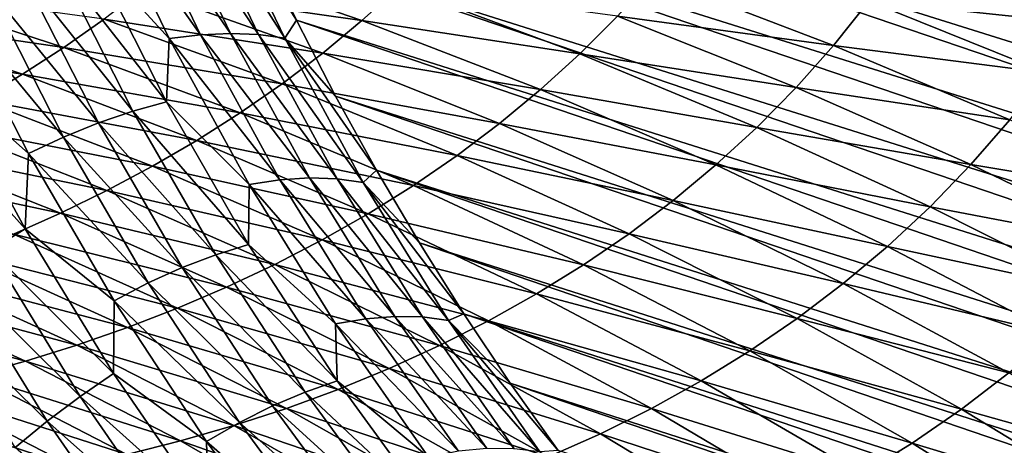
# Model space of a CAD drawing. Header units: metres. Extents: x -46 to 104, y -30 to 30.
# Tile 574 of 656: x 76.23 to 79.25, y -4.54 to -3.24. Entities that reach past the tile are written whole.
import ezdxf

# ---------------------------------------------------------------- set-up
doc = ezdxf.new("R2010")
doc.units = ezdxf.units.M
doc.layers.add('solid_26_000_502_XXX', color=7, linetype='CONTINUOUS')

msp = doc.modelspace()

# ---------------------------------------------------------------- linework, layer by layer
at = {"layer": 'solid_26_000_502_XXX'}
for points in [[(76.200562, -0.699247, 287.999847), (84.380432, -3.198432, 300.333527), (84.442299, -3.477107, 300.234985)], [(76.261185, -0.968341, 287.904083), (76.200562, -0.699247, 287.999847), (84.442299, -3.477107, 300.234985)], [(76.261185, -0.968341, 287.904083), (84.442299, -3.477107, 300.234985), (84.510521, -3.752856, 300.132477)], [(76.328026, -1.234541, 287.804413), (76.261185, -0.968341, 287.904083), (84.510521, -3.752856, 300.132477)], [(76.328026, -1.234541, 287.804413), (84.510521, -3.752856, 300.132477), (84.585045, -4.025484, 300.026093)], [(76.401031, -1.497653, 287.700989), (76.328026, -1.234541, 287.804413), (84.585045, -4.025484, 300.026093)], [(76.401031, -1.497653, 287.700989), (84.585045, -4.025484, 300.026093), (84.665817, -4.294798, 299.915894)], [(76.480164, -1.757486, 287.593811), (76.401031, -1.497653, 287.700989), (84.665817, -4.294798, 299.915894)], [(76.480164, -1.757486, 287.593811), (84.665817, -4.294798, 299.915894), (84.752777, -4.560607, 299.801971)], [(76.565346, -2.013851, 287.482971), (76.480164, -1.757486, 287.593811), (84.752777, -4.560607, 299.801971)], [(76.565346, -2.013851, 287.482971), (84.752777, -4.560607, 299.801971), (84.845871, -4.822723, 299.684387)], [(76.656532, -2.266561, 287.368591), (76.565346, -2.013851, 287.482971), (84.845871, -4.822723, 299.684387)], [(76.656532, -2.266561, 287.368591), (84.845871, -4.822723, 299.684387), (84.94503, -5.080961, 299.563232)], [(76.753639, -2.515433, 287.250732), (76.656532, -2.266561, 287.368591), (84.94503, -5.080961, 299.563232)], [(76.753639, -2.515433, 287.250732), (84.94503, -5.080961, 299.563232), (85.050186, -5.335137, 299.438599)], [(76.856613, -2.760286, 287.129456), (76.753639, -2.515433, 287.250732), (85.050186, -5.335137, 299.438599)], [(76.856613, -2.760286, 287.129456), (85.050186, -5.335137, 299.438599), (85.161263, -5.585072, 299.310577)], [(76.96537, -3.00094, 287.004913), (76.856613, -2.760286, 287.129456), (85.161263, -5.585072, 299.310577)], [(76.451653, -3.032249, 286.450928), (76.467735, -2.829969, 286.622345), (76.690826, -3.2933, 286.372742)], [(76.467735, -2.829969, 286.622345), (76.565239, -2.820176, 286.703156), (76.786934, -3.281316, 286.454956)], [(76.690826, -3.2933, 286.372742), (76.467735, -2.829969, 286.622345), (76.786934, -3.281316, 286.454956)], [(76.565239, -2.820176, 286.703156), (76.657646, -2.81762, 286.790161), (76.878265, -3.277084, 286.54306)], [(76.786934, -3.281316, 286.454956), (76.565239, -2.820176, 286.703156), (76.878265, -3.277084, 286.54306)], [(76.657646, -2.81762, 286.790161), (76.744354, -2.822493, 286.88266), (76.964256, -3.280826, 286.636322)], [(76.878265, -3.277084, 286.54306), (76.657646, -2.81762, 286.790161), (76.964256, -3.280826, 286.636322)], [(76.744354, -2.822493, 286.88266), (76.824684, -2.8346, 286.980133), (77.044205, -3.292339, 286.734161)], [(76.964256, -3.280826, 286.636322), (76.744354, -2.822493, 286.88266), (77.044205, -3.292339, 286.734161)], [(76.824684, -2.8346, 286.980133), (76.96537, -3.00094, 287.004913), (77.079834, -3.237222, 286.877106)], [(77.044205, -3.292339, 286.734161), (76.824684, -2.8346, 286.980133), (77.079834, -3.237222, 286.877106)], [(76.96537, -3.00094, 287.004913), (85.161263, -5.585072, 299.310577), (85.278175, -5.830588, 299.17923)], [(77.079834, -3.237222, 286.877106), (76.96537, -3.00094, 287.004913), (85.278175, -5.830588, 299.17923)], [(76.346878, -3.057598, 286.383392), (76.451653, -3.032249, 286.450928), (76.682205, -3.486426, 286.197784)], [(76.682205, -3.486426, 286.197784), (76.451653, -3.032249, 286.450928), (76.690826, -3.2933, 286.372742)], [(78.934891, -3.03681, 301.717834), (78.832779, -3.17873, 301.60199), (79.483284, -3.246718, 301.856201)], [(78.934891, -3.03681, 301.717834), (79.483284, -3.246718, 301.856201), (79.582558, -3.088034, 301.978607)], [(76.239349, -3.090132, 286.323486), (76.346878, -3.057598, 286.383392), (76.579506, -3.51485, 286.128174)], [(76.579506, -3.51485, 286.128174), (76.346878, -3.057598, 286.383392), (76.682205, -3.486426, 286.197784)], [(76.725937, -3.046857, 300.988586), (76.61087, -3.142394, 300.888885), (77.280785, -3.238176, 301.006287)], [(76.725937, -3.046857, 300.988586), (77.280785, -3.238176, 301.006287), (77.396339, -3.133691, 301.113342)], [(76.129807, -3.129516, 286.271667), (76.239349, -3.090132, 286.323486), (76.474373, -3.550911, 286.065857)], [(76.474373, -3.550911, 286.065857), (76.239349, -3.090132, 286.323486), (76.579506, -3.51485, 286.128174)], [(78.173157, -3.102889, 301.389465), (78.06324, -3.224309, 301.277435), (78.724281, -3.314063, 301.482452)], [(78.173157, -3.102889, 301.389465), (78.724281, -3.314063, 301.482452), (78.832779, -3.17873, 301.60199)], [(76.019043, -3.175488, 286.228302), (76.129807, -3.129516, 286.271667), (76.367516, -3.594242, 286.011353)], [(76.367516, -3.594242, 286.011353), (76.129807, -3.129516, 286.271667), (76.474373, -3.550911, 286.065857)], [(77.396339, -3.133691, 301.113342), (77.280785, -3.238176, 301.006287), (77.94783, -3.339803, 301.162598)], [(77.396339, -3.133691, 301.113342), (77.94783, -3.339803, 301.162598), (78.06324, -3.224309, 301.277435)], [(75.822487, -3.14149, 300.713165), (75.701172, -3.222479, 300.616486), (76.368431, -3.320158, 300.683807)], [(75.822487, -3.14149, 300.713165), (76.368431, -3.320158, 300.683807), (76.491615, -3.233485, 300.787231)], [(76.61087, -3.142394, 300.888885), (76.491615, -3.233485, 300.787231), (77.160576, -3.337489, 300.897125)], [(76.61087, -3.142394, 300.888885), (77.160576, -3.337489, 300.897125), (77.280785, -3.238176, 301.006287)], [(76.000046, -3.414107, 286.091522), (76.019043, -3.175488, 286.228302), (76.259697, -3.644552, 285.965027)], [(76.259697, -3.644552, 285.965027), (76.019043, -3.175488, 286.228302), (76.367516, -3.594242, 286.011353)], [(78.832779, -3.17873, 301.60199), (78.724281, -3.314063, 301.482452), (79.377029, -3.398146, 301.729401)], [(78.832779, -3.17873, 301.60199), (79.377029, -3.398146, 301.729401), (79.483284, -3.246718, 301.856201)], [(75.701172, -3.222479, 300.616486), (75.576576, -3.299735, 300.518188), (76.241608, -3.402451, 300.578766)], [(75.701172, -3.222479, 300.616486), (76.241608, -3.402451, 300.578766), (76.368431, -3.320158, 300.683807)], [(78.06324, -3.224309, 301.277435), (77.94783, -3.339803, 301.162598), (78.609741, -3.442719, 301.359589)], [(78.06324, -3.224309, 301.277435), (78.609741, -3.442719, 301.359589), (78.724281, -3.314063, 301.482452)], [(76.491615, -3.233485, 300.787231), (76.368431, -3.320158, 300.683807), (77.036018, -3.431655, 300.786011)], [(76.491615, -3.233485, 300.787231), (77.036018, -3.431655, 300.786011), (77.160576, -3.337489, 300.897125)], [(77.044205, -3.292339, 286.734161), (77.079834, -3.237222, 286.877106), (77.199921, -3.468959, 286.746216)], [(77.079834, -3.237222, 286.877106), (85.278175, -5.830588, 299.17923), (85.400848, -6.071513, 299.044678)], [(77.199921, -3.468959, 286.746216), (77.079834, -3.237222, 286.877106), (85.400848, -6.071513, 299.044678)], [(77.280785, -3.238176, 301.006287), (77.160576, -3.337489, 300.897125), (77.827278, -3.449358, 301.045288)], [(77.280785, -3.238176, 301.006287), (77.827278, -3.449358, 301.045288), (77.94783, -3.339803, 301.162598)], [(76.690826, -3.2933, 286.372742), (76.786934, -3.281316, 286.454956), (77.029709, -3.725096, 286.195129)], [(76.786934, -3.281316, 286.454956), (76.878265, -3.277084, 286.54306), (77.119873, -3.719287, 286.284363)], [(77.029709, -3.725096, 286.195129), (76.786934, -3.281316, 286.454956), (77.119873, -3.719287, 286.284363)], [(76.878265, -3.277084, 286.54306), (76.964256, -3.280826, 286.636322), (77.205078, -3.721961, 286.378387)], [(77.119873, -3.719287, 286.284363), (76.878265, -3.277084, 286.54306), (77.205078, -3.721961, 286.378387)], [(76.964256, -3.280826, 286.636322), (77.044205, -3.292339, 286.734161), (77.284615, -3.732916, 286.476624)], [(77.205078, -3.721961, 286.378387), (76.964256, -3.280826, 286.636322), (77.284615, -3.732916, 286.476624)], [(75.576576, -3.299735, 300.518188), (76.111404, -3.480411, 300.47226), (76.241608, -3.402451, 300.578766)], [(76.682205, -3.486426, 286.197784), (76.690826, -3.2933, 286.372742), (76.935127, -3.739146, 286.11142)], [(76.935127, -3.739146, 286.11142), (76.690826, -3.2933, 286.372742), (77.029709, -3.725096, 286.195129)], [(77.044205, -3.292339, 286.734161), (77.199921, -3.468959, 286.746216), (77.325546, -3.695983, 286.612274)], [(77.284615, -3.732916, 286.476624), (77.044205, -3.292339, 286.734161), (77.325546, -3.695983, 286.612274)], [(78.724281, -3.314063, 301.482452), (78.609741, -3.442719, 301.359589), (79.264137, -3.542167, 301.598572)], [(78.724281, -3.314063, 301.482452), (79.264137, -3.542167, 301.598572), (79.377029, -3.398146, 301.729401)], [(76.368431, -3.320158, 300.683807), (76.241608, -3.402451, 300.578766), (76.907417, -3.520719, 300.673218)], [(76.368431, -3.320158, 300.683807), (76.907417, -3.520719, 300.673218), (77.036018, -3.431655, 300.786011)], [(77.160576, -3.337489, 300.897125), (77.036018, -3.431655, 300.786011), (77.701912, -3.552986, 300.925812)], [(77.160576, -3.337489, 300.897125), (77.701912, -3.552986, 300.925812), (77.827278, -3.449358, 301.045288)], [(77.94783, -3.339803, 301.162598), (77.827278, -3.449358, 301.045288), (78.489517, -3.564649, 301.233826)], [(77.94783, -3.339803, 301.162598), (78.489517, -3.564649, 301.233826), (78.609741, -3.442719, 301.359589)], [(76.241608, -3.402451, 300.578766), (76.111404, -3.480411, 300.47226), (76.775063, -3.604737, 300.558929)], [(76.241608, -3.402451, 300.578766), (76.775063, -3.604737, 300.558929), (76.907417, -3.520719, 300.673218)], [(75.890503, -3.474179, 286.064606), (76.000046, -3.414107, 286.091522), (76.249512, -3.875592, 285.823456)], [(76.249512, -3.875592, 285.823456), (76.000046, -3.414107, 286.091522), (76.259697, -3.644552, 285.965027)], [(77.036018, -3.431655, 300.786011), (76.907417, -3.520719, 300.673218), (77.572044, -3.650727, 300.804443)], [(77.036018, -3.431655, 300.786011), (77.572044, -3.650727, 300.804443), (77.701912, -3.552986, 300.925812)], [(77.827278, -3.449358, 301.045288), (77.701912, -3.552986, 300.925812), (78.363968, -3.67984, 301.105469)], [(77.827278, -3.449358, 301.045288), (78.363968, -3.67984, 301.105469), (78.489517, -3.564649, 301.233826)], [(78.609741, -3.442719, 301.359589), (78.489517, -3.564649, 301.233826), (79.144989, -3.67868, 301.464233)], [(78.609741, -3.442719, 301.359589), (79.144989, -3.67868, 301.464233), (79.264137, -3.542167, 301.598572)], [(76.143463, -3.940518, 285.793091), (75.890503, -3.474179, 286.064606), (76.249512, -3.875592, 285.823456)], [(76.111404, -3.480411, 300.47226), (75.978073, -3.554094, 300.364471), (76.639229, -3.68378, 300.443359)], [(76.111404, -3.480411, 300.47226), (76.639229, -3.68378, 300.443359), (76.775063, -3.604737, 300.558929)], [(76.579506, -3.51485, 286.128174), (76.682205, -3.486426, 286.197784), (76.933395, -3.922891, 285.93338)], [(76.933395, -3.922891, 285.93338), (76.682205, -3.486426, 286.197784), (76.935127, -3.739146, 286.11142)], [(77.199921, -3.468959, 286.746216), (85.400848, -6.071513, 299.044678), (85.529198, -6.307675, 298.907013)], [(77.325546, -3.695983, 286.612274), (77.199921, -3.468959, 286.746216), (85.529198, -6.307675, 298.907013)], [(76.474373, -3.550911, 286.065857), (76.579506, -3.51485, 286.128174), (76.832954, -3.954206, 285.861572)], [(76.832954, -3.954206, 285.861572), (76.579506, -3.51485, 286.128174), (76.933395, -3.922891, 285.93338)], [(76.907417, -3.520719, 300.673218), (76.775063, -3.604737, 300.558929), (77.438011, -3.742639, 300.681458)], [(76.907417, -3.520719, 300.673218), (77.438011, -3.742639, 300.681458), (77.572044, -3.650727, 300.804443)], [(75.978073, -3.554094, 300.364471), (75.841873, -3.62356, 300.255463), (76.500191, -3.757927, 300.32663)], [(75.978073, -3.554094, 300.364471), (76.500191, -3.757927, 300.32663), (76.639229, -3.68378, 300.443359)], [(76.367516, -3.594242, 286.011353), (76.474373, -3.550911, 286.065857), (76.730423, -3.993582, 285.796783)], [(76.730423, -3.993582, 285.796783), (76.474373, -3.550911, 286.065857), (76.832954, -3.954206, 285.861572)], [(77.701912, -3.552986, 300.925812), (77.572044, -3.650727, 300.804443), (78.233429, -3.788312, 300.974915)], [(77.701912, -3.552986, 300.925812), (78.233429, -3.788312, 300.974915), (78.363968, -3.67984, 301.105469)], [(79.264137, -3.542167, 301.598572), (79.144989, -3.67868, 301.464233), (79.791306, -3.786592, 301.737579)], [(78.489517, -3.564649, 301.233826), (78.363968, -3.67984, 301.105469), (79.019958, -3.807632, 301.326813)], [(78.489517, -3.564649, 301.233826), (79.019958, -3.807632, 301.326813), (79.144989, -3.67868, 301.464233)], [(76.259697, -3.644552, 285.965027), (76.367516, -3.594242, 286.011353), (76.626465, -4.040621, 285.739471)], [(76.626465, -4.040621, 285.739471), (76.367516, -3.594242, 286.011353), (76.730423, -3.993582, 285.796783)], [(76.775063, -3.604737, 300.558929), (76.639229, -3.68378, 300.443359), (77.30011, -3.828799, 300.557068)], [(76.775063, -3.604737, 300.558929), (77.30011, -3.828799, 300.557068), (77.438011, -3.742639, 300.681458)], [(75.841873, -3.62356, 300.255463), (75.703026, -3.688874, 300.145447), (76.358223, -3.827266, 300.208954)], [(75.841873, -3.62356, 300.255463), (76.358223, -3.827266, 300.208954), (76.500191, -3.757927, 300.32663)], [(76.249512, -3.875592, 285.823456), (76.259697, -3.644552, 285.965027), (76.521851, -4.095007, 285.690063)], [(76.521851, -4.095007, 285.690063), (76.259697, -3.644552, 285.965027), (76.626465, -4.040621, 285.739471)], [(77.572044, -3.650727, 300.804443), (77.438011, -3.742639, 300.681458), (78.098259, -3.890116, 300.842499)], [(77.572044, -3.650727, 300.804443), (78.098259, -3.890116, 300.842499), (78.233429, -3.788312, 300.974915)], [(75.703026, -3.688874, 300.145447), (76.213562, -3.891886, 300.090485), (76.358223, -3.827266, 300.208954)], [(76.639229, -3.68378, 300.443359), (76.500191, -3.757927, 300.32663), (77.158638, -3.909302, 300.431549)], [(76.639229, -3.68378, 300.443359), (77.158638, -3.909302, 300.431549), (77.30011, -3.828799, 300.557068)], [(77.284615, -3.732916, 286.476624), (77.325546, -3.695983, 286.612274), (77.456612, -3.918128, 286.475403)], [(77.325546, -3.695983, 286.612274), (85.529198, -6.307675, 298.907013), (85.663124, -6.538907, 298.766327)], [(77.456612, -3.918128, 286.475403), (77.325546, -3.695983, 286.612274), (85.663124, -6.538907, 298.766327)], [(78.363968, -3.67984, 301.105469), (78.233429, -3.788312, 300.974915), (78.889412, -3.929009, 301.186707)], [(78.363968, -3.67984, 301.105469), (78.889412, -3.929009, 301.186707), (79.019958, -3.807632, 301.326813)], [(79.144989, -3.67868, 301.464233), (79.019958, -3.807632, 301.326813), (79.667564, -3.931562, 301.591095)], [(79.144989, -3.67868, 301.464233), (79.667564, -3.931562, 301.591095), (79.791306, -3.786592, 301.737579)], [(76.935127, -3.739146, 286.11142), (77.029709, -3.725096, 286.195129), (77.2929, -4.150308, 285.924347)], [(77.029709, -3.725096, 286.195129), (77.119873, -3.719287, 286.284363), (77.381798, -4.143025, 286.014801)], [(77.2929, -4.150308, 285.924347), (77.029709, -3.725096, 286.195129), (77.381798, -4.143025, 286.014801)], [(77.119873, -3.719287, 286.284363), (77.205078, -3.721961, 286.378387), (77.466164, -4.144701, 286.109619)], [(77.381798, -4.143025, 286.014801), (77.119873, -3.719287, 286.284363), (77.466164, -4.144701, 286.109619)], [(77.205078, -3.721961, 286.378387), (77.284615, -3.732916, 286.476624), (77.54525, -4.155133, 286.208252)], [(77.466164, -4.144701, 286.109619), (77.205078, -3.721961, 286.378387), (77.54525, -4.155133, 286.208252)], [(77.284615, -3.732916, 286.476624), (77.456612, -3.918128, 286.475403), (77.593025, -4.135234, 286.335693)], [(77.54525, -4.155133, 286.208252), (77.284615, -3.732916, 286.476624), (77.593025, -4.135234, 286.335693)], [(76.500191, -3.757927, 300.32663), (76.358223, -3.827266, 300.208954), (77.013901, -3.98425, 300.305054)], [(76.500191, -3.757927, 300.32663), (77.013901, -3.98425, 300.305054), (77.158638, -3.909302, 300.431549)], [(76.933395, -3.922891, 285.93338), (76.935127, -3.739146, 286.11142), (77.199966, -4.166288, 285.839081)], [(77.199966, -4.166288, 285.839081), (76.935127, -3.739146, 286.11142), (77.2929, -4.150308, 285.924347)], [(77.438011, -3.742639, 300.681458), (77.30011, -3.828799, 300.557068), (77.958794, -3.985327, 300.708496)], [(77.438011, -3.742639, 300.681458), (77.958794, -3.985327, 300.708496), (78.098259, -3.890116, 300.842499)], [(78.233429, -3.788312, 300.974915), (78.098259, -3.890116, 300.842499), (78.753723, -4.04284, 301.044312)], [(78.233429, -3.788312, 300.974915), (78.753723, -4.04284, 301.044312), (78.889412, -3.929009, 301.186707)], [(76.358223, -3.827266, 300.208954), (76.213562, -3.891886, 300.090485), (76.866165, -4.053757, 300.177826)], [(76.358223, -3.827266, 300.208954), (76.866165, -4.053757, 300.177826), (77.013901, -3.98425, 300.305054)], [(79.019958, -3.807632, 301.326813), (78.889412, -3.929009, 301.186707), (79.537743, -4.068103, 301.441315)], [(79.019958, -3.807632, 301.326813), (79.537743, -4.068103, 301.441315), (79.667564, -3.931562, 301.591095)], [(77.30011, -3.828799, 300.557068), (77.158638, -3.909302, 300.431549), (77.815353, -4.074042, 300.573181)], [(77.30011, -3.828799, 300.557068), (77.815353, -4.074042, 300.573181), (77.958794, -3.985327, 300.708496)], [(76.143463, -3.940518, 285.793091), (76.249512, -3.875592, 285.823456), (76.52002, -4.318135, 285.544067)], [(76.52002, -4.318135, 285.544067), (76.249512, -3.875592, 285.823456), (76.521851, -4.095007, 285.690063)], [(76.213562, -3.891886, 300.090485), (76.066452, -3.951885, 299.971283), (76.715698, -4.117942, 300.050018)], [(76.213562, -3.891886, 300.090485), (76.715698, -4.117942, 300.050018), (76.866165, -4.053757, 300.177826)], [(77.158638, -3.909302, 300.431549), (77.013901, -3.98425, 300.305054), (77.668266, -4.156376, 300.436859)], [(77.158638, -3.909302, 300.431549), (77.668266, -4.156376, 300.436859), (77.815353, -4.074042, 300.573181)], [(77.456612, -3.918128, 286.475403), (85.663124, -6.538907, 298.766327), (85.802536, -6.765045, 298.622711)], [(77.593025, -4.135234, 286.335693), (77.456612, -3.918128, 286.475403), (85.802536, -6.765045, 298.622711)], [(78.098259, -3.890116, 300.842499), (77.958794, -3.985327, 300.708496), (78.613258, -4.149186, 300.900055)], [(78.098259, -3.890116, 300.842499), (78.613258, -4.149186, 300.900055), (78.753723, -4.04284, 301.044312)], [(76.038879, -4.011321, 285.771637), (76.143463, -3.940518, 285.793091), (76.41774, -4.387609, 285.510132)], [(76.41774, -4.387609, 285.510132), (76.143463, -3.940518, 285.793091), (76.52002, -4.318135, 285.544067)], [(76.832954, -3.954206, 285.861572), (76.933395, -3.922891, 285.93338), (77.204559, -4.340476, 285.658386)], [(77.204559, -4.340476, 285.658386), (76.933395, -3.922891, 285.93338), (77.199966, -4.166288, 285.839081)], [(78.889412, -3.929009, 301.186707), (78.753723, -4.04284, 301.044312), (79.402222, -4.196202, 301.288727)], [(78.889412, -3.929009, 301.186707), (79.402222, -4.196202, 301.288727), (79.537743, -4.068103, 301.441315)], [(76.066452, -3.951885, 299.971283), (75.917137, -4.007358, 299.851532), (76.562752, -4.17693, 299.921753)], [(76.066452, -3.951885, 299.971283), (76.562752, -4.17693, 299.921753), (76.715698, -4.117942, 300.050018)], [(76.730423, -3.993582, 285.796783), (76.832954, -3.954206, 285.861572), (77.106544, -4.374485, 285.584351)], [(77.106544, -4.374485, 285.584351), (76.832954, -3.954206, 285.861572), (77.204559, -4.340476, 285.658386)], [(75.917137, -4.007358, 299.851532), (75.765823, -4.058402, 299.731354), (76.407578, -4.230848, 299.793243)], [(75.917137, -4.007358, 299.851532), (76.407578, -4.230848, 299.793243), (76.562752, -4.17693, 299.921753)], [(76.626465, -4.040621, 285.739471), (76.730423, -3.993582, 285.796783), (77.006798, -4.416948, 285.516968)], [(77.006798, -4.416948, 285.516968), (76.730423, -3.993582, 285.796783), (77.106544, -4.374485, 285.584351)], [(77.013901, -3.98425, 300.305054), (76.866165, -4.053757, 300.177826), (77.51783, -4.232459, 300.299774)], [(77.013901, -3.98425, 300.305054), (77.51783, -4.232459, 300.299774), (77.668266, -4.156376, 300.436859)], [(77.958794, -3.985327, 300.708496), (77.815353, -4.074042, 300.573181), (78.468376, -4.248137, 300.754242)], [(77.958794, -3.985327, 300.708496), (78.468376, -4.248137, 300.754242), (78.613258, -4.149186, 300.900055)], [(75.936485, -4.087475, 285.759247), (76.038879, -4.011321, 285.771637), (76.317154, -4.463222, 285.484894)], [(76.317154, -4.463222, 285.484894), (76.038879, -4.011321, 285.771637), (76.41774, -4.387609, 285.510132)], [(75.765823, -4.058402, 299.731354), (75.612724, -4.105114, 299.610779), (76.250397, -4.279822, 299.664551)], [(75.765823, -4.058402, 299.731354), (76.250397, -4.279822, 299.664551), (76.407578, -4.230848, 299.793243)], [(76.521851, -4.095007, 285.690063), (76.626465, -4.040621, 285.739471), (76.905968, -4.467443, 285.456757)], [(76.905968, -4.467443, 285.456757), (76.626465, -4.040621, 285.739471), (77.006798, -4.416948, 285.516968)], [(76.866165, -4.053757, 300.177826), (76.715698, -4.117942, 300.050018), (77.364349, -4.30243, 300.16214)], [(76.866165, -4.053757, 300.177826), (77.364349, -4.30243, 300.16214), (77.51783, -4.232459, 300.299774)], [(78.753723, -4.04284, 301.044312), (78.613258, -4.149186, 300.900055), (79.261406, -4.315893, 301.133789)], [(78.753723, -4.04284, 301.044312), (79.261406, -4.315893, 301.133789), (79.402222, -4.196202, 301.288727)], [(76.218956, -4.544411, 285.468536), (75.936485, -4.087475, 285.759247), (76.317154, -4.463222, 285.484894)], [(76.52002, -4.318135, 285.544067), (76.521851, -4.095007, 285.690063), (76.804787, -4.525625, 285.404144)], [(76.804787, -4.525625, 285.404144), (76.521851, -4.095007, 285.690063), (76.905968, -4.467443, 285.456757)], [(77.815353, -4.074042, 300.573181), (77.668266, -4.156376, 300.436859), (78.319427, -4.339811, 300.607239)], [(77.815353, -4.074042, 300.573181), (78.319427, -4.339811, 300.607239), (78.468376, -4.248137, 300.754242)], [(75.612724, -4.105114, 299.610779), (76.091431, -4.32398, 299.535828), (76.250397, -4.279822, 299.664551)], [(76.715698, -4.117942, 300.050018), (76.562752, -4.17693, 299.921753), (77.208099, -4.366439, 300.024139)], [(76.715698, -4.117942, 300.050018), (77.208099, -4.366439, 300.024139), (77.364349, -4.30243, 300.16214)], [(77.199966, -4.166288, 285.839081), (77.2929, -4.150308, 285.924347), (77.57579, -4.555793, 285.643372)], [(77.2929, -4.150308, 285.924347), (77.381798, -4.143025, 286.014801), (77.663338, -4.547146, 285.735046)], [(77.57579, -4.555793, 285.643372), (77.2929, -4.150308, 285.924347), (77.663338, -4.547146, 285.735046)], [(77.381798, -4.143025, 286.014801), (77.466164, -4.144701, 286.109619), (77.746796, -4.547897, 285.830688)], [(77.663338, -4.547146, 285.735046), (77.381798, -4.143025, 286.014801), (77.746796, -4.547897, 285.830688)], [(77.466164, -4.144701, 286.109619), (77.54525, -4.155133, 286.208252), (77.825409, -4.557845, 285.929779)], [(77.746796, -4.547897, 285.830688), (77.466164, -4.144701, 286.109619), (77.825409, -4.557845, 285.929779)], [(77.668266, -4.156376, 300.436859), (77.51783, -4.232459, 300.299774), (78.16674, -4.424345, 300.45932)], [(77.54525, -4.155133, 286.208252), (77.593025, -4.135234, 286.335693), (77.734688, -4.347141, 286.193268)], [(77.54525, -4.155133, 286.208252), (77.734688, -4.347141, 286.193268), (77.8815, -4.553697, 286.048187)], [(77.825409, -4.557845, 285.929779), (77.54525, -4.155133, 286.208252), (77.8815, -4.553697, 286.048187)], [(77.593025, -4.135234, 286.335693), (85.802536, -6.765045, 298.622711), (85.947342, -6.985929, 298.476288)], [(77.734688, -4.347141, 286.193268), (77.593025, -4.135234, 286.335693), (85.947342, -6.985929, 298.476288)], [(77.668266, -4.156376, 300.436859), (78.16674, -4.424345, 300.45932), (78.319427, -4.339811, 300.607239)], [(78.613258, -4.149186, 300.900055), (78.468376, -4.248137, 300.754242), (79.115677, -4.427247, 300.976929)], [(78.613258, -4.149186, 300.900055), (79.115677, -4.427247, 300.976929), (79.261406, -4.315893, 301.133789)], [(76.562752, -4.17693, 299.921753), (76.407578, -4.230848, 299.793243), (77.049339, -4.424639, 299.885986)], [(76.562752, -4.17693, 299.921753), (77.049339, -4.424639, 299.885986), (77.208099, -4.366439, 300.024139)], [(77.484619, -4.573559, 285.556488), (77.199966, -4.166288, 285.839081), (77.57579, -4.555793, 285.643372)], [(77.204559, -4.340476, 285.658386), (77.199966, -4.166288, 285.839081), (77.484619, -4.573559, 285.556488)], [(76.407578, -4.230848, 299.793243), (76.250397, -4.279822, 299.664551), (76.888336, -4.477188, 299.747833)], [(76.407578, -4.230848, 299.793243), (76.888336, -4.477188, 299.747833), (77.049339, -4.424639, 299.885986)], [(77.51783, -4.232459, 300.299774), (77.364349, -4.30243, 300.16214), (78.010651, -4.501893, 300.310791)], [(77.51783, -4.232459, 300.299774), (78.010651, -4.501893, 300.310791), (78.16674, -4.424345, 300.45932)], [(78.468376, -4.248137, 300.754242), (78.319427, -4.339811, 300.607239), (78.965416, -4.53037, 300.818573)], [(78.468376, -4.248137, 300.754242), (78.965416, -4.53037, 300.818573), (79.115677, -4.427247, 300.976929)], [(76.250397, -4.279822, 299.664551), (76.091431, -4.32398, 299.535828), (76.725327, -4.524244, 299.609802)], [(76.250397, -4.279822, 299.664551), (76.725327, -4.524244, 299.609802), (76.888336, -4.477188, 299.747833)], [(77.364349, -4.30243, 300.16214), (77.208099, -4.366439, 300.024139), (77.851456, -4.572624, 300.161926)], [(77.364349, -4.30243, 300.16214), (77.851456, -4.572624, 300.161926), (78.010651, -4.501893, 300.310791)], [(76.091431, -4.32398, 299.535828), (75.930893, -4.363445, 299.407166), (76.560539, -4.565964, 299.472076)], [(76.091431, -4.32398, 299.535828), (76.560539, -4.565964, 299.472076), (76.725327, -4.524244, 299.609802)], [(76.41774, -4.387609, 285.510132), (76.52002, -4.318135, 285.544067), (76.810829, -4.740551, 285.25415)], [(76.810829, -4.740551, 285.25415), (76.52002, -4.318135, 285.544067), (76.804787, -4.525625, 285.404144)], [(78.319427, -4.339811, 300.607239), (78.16674, -4.424345, 300.45932), (78.810989, -4.625399, 300.659088)], [(78.319427, -4.339811, 300.607239), (78.810989, -4.625399, 300.659088), (78.965416, -4.53037, 300.818573)], [(79.261406, -4.315893, 301.133789), (79.115677, -4.427247, 300.976929), (79.755127, -4.606744, 301.243103)], [(75.930893, -4.363445, 299.407166), (75.768982, -4.398339, 299.278625), (76.394196, -4.602506, 299.334747)], [(75.930893, -4.363445, 299.407166), (76.394196, -4.602506, 299.334747), (76.560539, -4.565964, 299.472076)], [(77.208099, -4.366439, 300.024139), (77.049339, -4.424639, 299.885986), (77.689453, -4.636715, 300.012939)], [(77.106544, -4.374485, 285.584351), (77.204559, -4.340476, 285.658386), (77.494957, -4.73806, 285.373596)], [(77.494957, -4.73806, 285.373596), (77.204559, -4.340476, 285.658386), (77.484619, -4.573559, 285.556488)], [(77.208099, -4.366439, 300.024139), (77.689453, -4.636715, 300.012939), (77.851456, -4.572624, 300.161926)], [(77.734688, -4.347141, 286.193268), (85.947342, -6.985929, 298.476288), (86.097427, -7.201404, 298.327148)], [(77.8815, -4.553697, 286.048187), (77.734688, -4.347141, 286.193268), (86.097427, -7.201404, 298.327148)], [(75.768982, -4.398339, 299.278625), (76.226501, -4.63402, 299.197937), (76.394196, -4.602506, 299.334747)], [(76.317154, -4.463222, 285.484894), (76.41774, -4.387609, 285.510132), (76.712593, -4.814247, 285.216522)], [(76.712593, -4.814247, 285.216522), (76.41774, -4.387609, 285.510132), (76.810829, -4.740551, 285.25415)], [(77.006798, -4.416948, 285.516968), (77.106544, -4.374485, 285.584351), (77.399529, -4.774557, 285.297241)], [(77.399529, -4.774557, 285.297241), (77.106544, -4.374485, 285.584351), (77.494957, -4.73806, 285.373596)], [(77.049339, -4.424639, 299.885986), (76.888336, -4.477188, 299.747833), (77.524925, -4.694352, 299.864044)], [(76.905968, -4.467443, 285.456757), (77.006798, -4.416948, 285.516968), (77.302765, -4.819869, 285.227142)], [(77.302765, -4.819869, 285.227142), (77.006798, -4.416948, 285.516968), (77.399529, -4.774557, 285.297241)], [(77.049339, -4.424639, 299.885986), (77.524925, -4.694352, 299.864044), (77.689453, -4.636715, 300.012939)], [(78.16674, -4.424345, 300.45932), (78.010651, -4.501893, 300.310791), (78.652748, -4.712494, 300.49884)], [(78.16674, -4.424345, 300.45932), (78.652748, -4.712494, 300.49884), (78.810989, -4.625399, 300.659088)], [(79.115677, -4.427247, 300.976929), (78.965416, -4.53037, 300.818573), (79.604172, -4.723559, 301.072998)], [(79.115677, -4.427247, 300.976929), (79.604172, -4.723559, 301.072998), (79.755127, -4.606744, 301.243103)], [(76.218956, -4.544411, 285.468536), (76.317154, -4.463222, 285.484894), (76.61628, -4.894327, 285.187347)], [(76.61628, -4.894327, 285.187347), (76.317154, -4.463222, 285.484894), (76.712593, -4.814247, 285.216522)], [(76.888336, -4.477188, 299.747833), (76.725327, -4.524244, 299.609802), (77.358147, -4.745722, 299.715454)], [(76.804787, -4.525625, 285.404144), (76.905968, -4.467443, 285.456757), (77.205261, -4.87355, 285.16394)], [(76.888336, -4.477188, 299.747833), (77.358147, -4.745722, 299.715454), (77.524925, -4.694352, 299.864044)], [(77.205261, -4.87355, 285.16394), (76.905968, -4.467443, 285.456757), (77.302765, -4.819869, 285.227142)], [(78.010651, -4.501893, 300.310791), (77.851456, -4.572624, 300.161926), (78.491035, -4.791835, 300.338104)], [(78.010651, -4.501893, 300.310791), (78.491035, -4.791835, 300.338104), (78.652748, -4.712494, 300.49884)], [(76.725327, -4.524244, 299.609802), (76.560539, -4.565964, 299.472076), (77.189354, -4.791017, 299.567291)], [(76.725327, -4.524244, 299.609802), (77.189354, -4.791017, 299.567291), (77.358147, -4.745722, 299.715454)], [(77.107742, -4.935235, 285.108063), (76.804787, -4.525625, 285.404144), (77.205261, -4.87355, 285.16394)], [(76.810829, -4.740551, 285.25415), (76.804787, -4.525625, 285.404144), (77.107742, -4.935235, 285.108063)], [(78.965416, -4.53037, 300.818573), (78.810989, -4.625399, 300.659088), (79.448578, -4.831275, 300.901367)], [(78.965416, -4.53037, 300.818573), (79.448578, -4.831275, 300.901367), (79.604172, -4.723559, 301.072998)]]:
    msp.add_3dface(points, dxfattribs=at)

doc.saveas('drawing.dxf')
